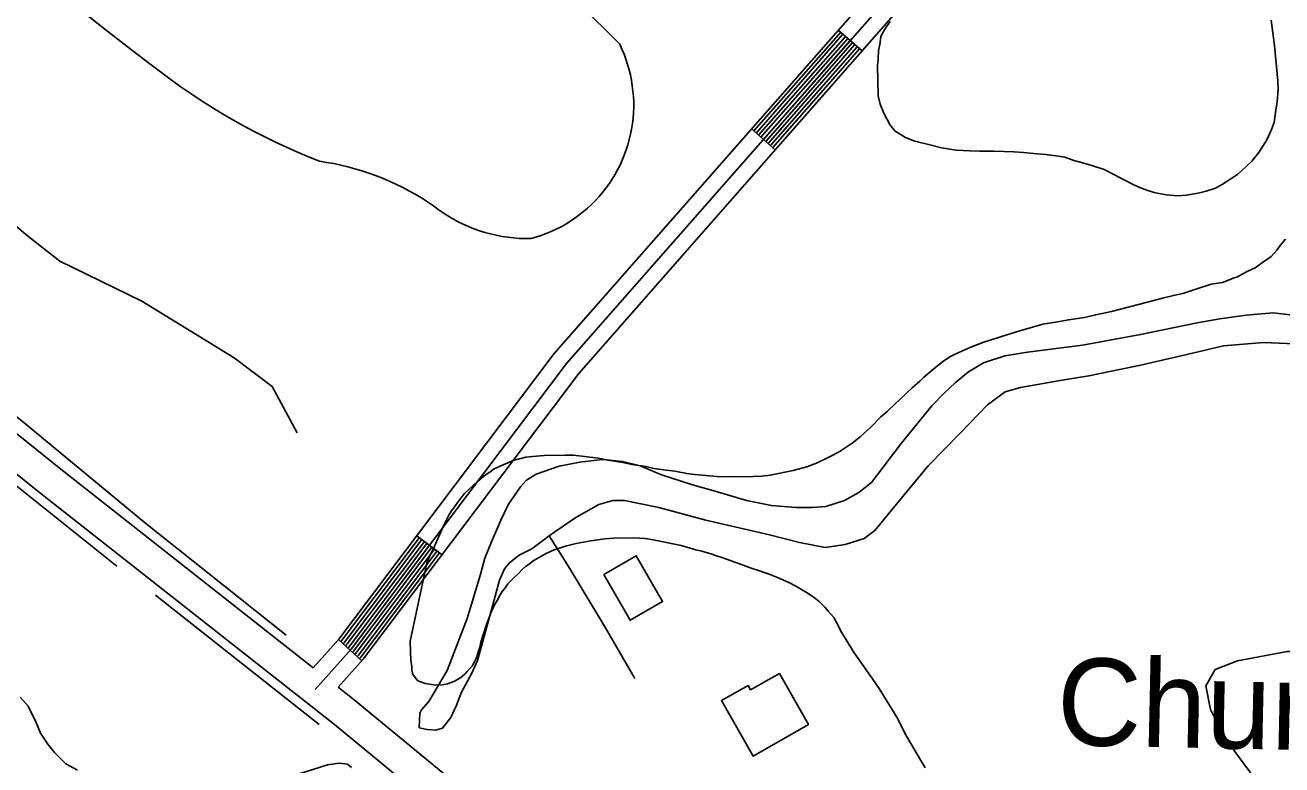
# Model space of a CAD drawing. Extents: x 3297753 to 3335611, y 652252 to 677623.
# Drawn here: x 3312458 to 3313653, y 664357 to 665060 of the extents above; entities that cross this region are included whole.
import ezdxf

# ---------------------------------------------------------------- set-up
doc = ezdxf.new("R2010")
doc.units = 0
for name, color, linetype in [('V-BLDG-OTLN', 7, 'Continuous'), ('V-ROAD-CNTR', 7, 'Continuous'), ('V-SITE-OTLN-IDEN', 7, 'Continuous'), ('V-SITE-VEGE', 7, 'Continuous'), ('V-TOPO-SHOR', 7, 'Continuous')]:
    doc.layers.add(name, color=color, linetype=linetype)

msp = doc.modelspace()

# ---------------------------------------------------------------- linework, layer by layer
at = {"layer": 'V-BLDG-OTLN'}
for points in [[(3313008.1, 664537.8), (3313039.1, 664555.6), (3313064.1, 664512), (3313033.1, 664494.2)], [(3313175.1, 664443.7), (3313202.8, 664395.1), (3313150.2, 664365.1), (3313120.2, 664417.8), (3313145.5, 664432.2), (3313147.8, 664428.2)]]:
    msp.add_lwpolyline(points, close=True, dxfattribs=at)
at = {"layer": 'V-ROAD-CNTR'}
for p, q in [((3313231.1, 665055.1), (3313253.7, 665035.3)), ((3313148.6, 664961.2), (3313171.1, 664941.4)), ((3312830.4, 664574.6), (3312854.4, 664556.5)), ((3312755.8, 664475.8), (3312778.2, 664455.8))]:
    msp.add_line(p, q, dxfattribs=at)
for points in [[(3312733.7, 664428.5), (3312767.9, 664466.7), (3312972.7, 664738.4), (3313283.8, 665092.3), (3313289.3, 665113.1), (3313282.3, 665141), (3313270.9, 665168), (3313259.4, 665188.7), (3313232.8, 665207.3), (3313179.7, 665246.2), (3313127, 665290), (3313089.7, 665321), (3313061.6, 665351.7), (3313043.3, 665386.4), (3313026.7, 665412.6), (3313005.9, 665434.3), (3312910.5, 665530.2)], [(3312755.5, 664430.5), (3312779.5, 664457.2), (3312984.4, 664728.9), (3313297.4, 665085.1), (3313304.8, 665113), (3313296.5, 665145.8), (3313284.4, 665174.5), (3313270.9, 665199), (3313241.6, 665219.5), (3313188.9, 665258), (3313136.6, 665301.6), (3313100.1, 665331.9), (3313074, 665360.4), (3313056.3, 665393.9), (3313038.6, 665421.9), (3313016.6, 665444.8), (3312927.2, 665534.6)], [(3312731.9, 664449), (3312756.3, 664476.3), (3312961.1, 664747.8), (3313270.2, 665099.6), (3313273.8, 665113.2), (3313268, 665136.2), (3313257.4, 665161.4), (3313248, 665178.4), (3313224.1, 665195.1), (3313170.5, 665234.3), (3313117.5, 665278.5), (3313079.3, 665310.1), (3313049.2, 665343), (3313030.3, 665378.9), (3313014.8, 665403.3), (3312995.1, 665423.8), (3312914.9, 665504.5)], [(3312758.1, 664926.8), (3312751.4, 664928.2), (3312744.6, 664929.4), (3312737.8, 664930.5), (3312727.3, 664934.7), (3312716.8, 664939.2), (3312706.4, 664943.8), (3312696, 664948.6), (3312685.8, 664953.7), (3312675.6, 664958.9), (3312665.6, 664964.2), (3312655.6, 664969.8), (3312645.7, 664975.6), (3312635.9, 664981.5), (3312626.3, 664987.6), (3312616.7, 664993.9), (3312607.3, 665000.3), (3312598, 665006.9), (3312576.4, 665023.2), (3312554.9, 665039.5), (3312533.6, 665056.1), (3312512.4, 665072.8)], [(3312984.7, 665080.2), (3313023.3, 665041.7), (3313025.4, 665037), (3313027.4, 665032.2), (3313029.2, 665027.4), (3313030.8, 665022.5), (3313032.2, 665017.5), (3313033.5, 665012.5), (3313034.5, 665007.4), (3313035.3, 665002.3), (3313035.9, 664997.2), (3313036.3, 664992), (3313036.6, 664986.9), (3313036.6, 664981.7), (3313036.4, 664976.5), (3313036, 664971.4), (3313035.4, 664966.2), (3313034.6, 664961.1), (3313033.6, 664956.1), (3313032.4, 664951.1), (3313031, 664946.1), (3313029.5, 664941.2), (3313027.7, 664936.3), (3313025.7, 664931.5), (3313023.6, 664926.9), (3313021.2, 664922.3), (3313018.7, 664917.7), (3313016.1, 664913.3), (3313013.2, 664909), (3313010.2, 664904.9), (3313007, 664900.8), (3313003.7, 664896.9), (3313000.2, 664893.1), (3312996.5, 664889.4), (3312992.8, 664885.9), (3312988.9, 664882.6), (3312984.8, 664879.4), (3312980.7, 664876.4), (3312976.4, 664873.5), (3312972, 664870.8), (3312967.5, 664868.3), (3312962.9, 664865.9), (3312958.2, 664863.8), (3312953.5, 664861.8), (3312948.6, 664860), (3312943.7, 664858.4), (3312938.8, 664857), (3312933.3, 664857), (3312927.7, 664857.2), (3312922.2, 664857.6), (3312916.8, 664858.2), (3312911.3, 664859.1), (3312905.9, 664860.1), (3312900.5, 664861.4), (3312895.2, 664862.8), (3312889.9, 664864.5), (3312884.7, 664866.3), (3312879.6, 664868.4), (3312874.5, 664870.6), (3312869.6, 664873), (3312864.7, 664875.7), (3312859.9, 664878.5), (3312855.3, 664881.5), (3312850.8, 664884.6), (3312846.4, 664888), (3312840.6, 664891.8), (3312834.7, 664895.6), (3312828.8, 664899.1), (3312822.7, 664902.5), (3312816.6, 664905.7), (3312810.3, 664908.8), (3312804, 664911.7), (3312797.6, 664914.4), (3312791.2, 664916.9), (3312784.7, 664919.3), (3312778.1, 664921.4), (3312771.5, 664923.4), (3312764.8, 664925.2), (3312758.1, 664926.8)], [(3313150.9, 664959.3), (3313233.4, 665053.2)], [(3313153.1, 664957.3), (3313235.6, 665051.2)], [(3313155.4, 664955.3), (3313237.9, 665049.2)], [(3312731.9, 664449), (3312490.2, 664639.2), (3312187.3, 664882.4), (3311996.9, 665032.3), (3311978.9, 665046.6)], [(3313157.6, 664953.3), (3313240.1, 665047.2)], [(3313159.9, 664951.3), (3313242.4, 665045.2)], [(3313162.1, 664949.4), (3313244.6, 665043.3)], [(3313164.4, 664947.4), (3313246.9, 665041.3)], [(3313166.6, 664945.4), (3313249.1, 665039.3)], [(3313168.9, 664943.4), (3313251.4, 665037.3)], [(3312429.1, 664885.5), (3312460.3, 664859.6), (3312491, 664835.4), (3312569, 664797.5), (3312656.7, 664743.6), (3312693, 664716.4), (3312716.6, 664672.5)], [(3312864.1, 664303), (3312752, 664395.1), (3312471.5, 664615.7), (3312168.6, 664858.9)], [(3312758.1, 664473.8), (3312758.6, 664474.4), (3312832.8, 664572.8)], [(3312760.3, 664471.8), (3312760.9, 664472.5), (3312835.2, 664570.9)], [(3312762.6, 664469.8), (3312763.2, 664470.6), (3312837.6, 664569.1)], [(3312764.8, 664467.8), (3312765.6, 664468.7), (3312840, 664567.3)], [(3312767, 664465.8), (3312767.9, 664466.7), (3312842.4, 664565.5)], [(3312769.3, 664463.8), (3312770.2, 664464.8), (3312844.8, 664563.7)], [(3312771.5, 664461.8), (3312772.5, 664462.9), (3312847.2, 664561.9)], [(3312773.7, 664459.8), (3312774.8, 664461), (3312849.6, 664560.1)], [(3312776, 664457.8), (3312777.1, 664459.1), (3312852, 664558.3)], [(3312892.9, 664318.2), (3312770.8, 664418.5), (3312755.5, 664430.5)]]:
    msp.add_lwpolyline(points, dxfattribs=at)
at = {"layer": 'V-SITE-VEGE'}
for points in [[(3313642.8, 665064.5), (3313645.9, 665040.5), (3313649.2, 665007), (3313649.3, 664999.1), (3313648.3, 664986.8), (3313647.3, 664978.9), (3313645.5, 664967.4), (3313643.2, 664960.6), (3313638.6, 664950.7), (3313630.9, 664938.7), (3313624.3, 664930.7), (3313618.9, 664925.5), (3313610.7, 664917.9), (3313595.4, 664908.2), (3313589.9, 664904.9), (3313580.9, 664902), (3313573.4, 664900.3), (3313562, 664898.2), (3313554.1, 664897.6), (3313543, 664898.7), (3313531.5, 664900.9), (3313524.4, 664903.1), (3313518, 664905.4), (3313512.8, 664907.7), (3313500.5, 664914.2), (3313483.8, 664922.6), (3313472.3, 664926.4), (3313464.7, 664928.7), (3313455.2, 664931.3), (3313446.5, 664934.3), (3313440.5, 664935.4), (3313428.6, 664936.8), (3313420.3, 664937.5), (3313407.3, 664938.8), (3313398.2, 664939.5), (3313379.2, 664940), (3313365.4, 664940.2), (3313356.3, 664940.4), (3313343.2, 664941), (3313329.4, 664943.2), (3313319.5, 664945.8), (3313304, 664949.5), (3313295.2, 664952.9), (3313285.3, 664959.1), (3313280.4, 664964.9), (3313274.3, 664976.3), (3313271.1, 664984.6), (3313269, 664992.8), (3313268.5, 665021.3), (3313269.2, 665027.6), (3313269.5, 665035.9), (3313270.6, 665041.4), (3313271.7, 665048.6), (3313273.6, 665052.9), (3313277.4, 665058.9), (3313280.5, 665063.3)], [(3313550, 664802.8), (3313558.7, 664804.9), (3313570.1, 664808.6), (3313585.8, 664813.6), (3313596.5, 664815.3), (3313602.3, 664817.4), (3313606.7, 664819.4), (3313610.6, 664820.7), (3313615.7, 664823.5), (3313620.4, 664826), (3313627.4, 664829.2), (3313634.5, 664834.1), (3313642.7, 664840.1), (3313648.1, 664846.1), (3313651.2, 664850.5), (3313656.3, 664856.5)], [(3312917, 664528.7), (3312914.6, 664525.5), (3312911.5, 664521.5), (3312909.6, 664518.3), (3312906.9, 664513.1), (3312904.2, 664508.8), (3312900.8, 664501.2), (3312899.7, 664498.4), (3312896.6, 664490.1), (3312891.3, 664473.4), (3312890.2, 664468.6), (3312886.8, 664457.9), (3312885.3, 664454.7), (3312883, 664450.7), (3312881.1, 664448.7), (3312878.3, 664445.5), (3312876, 664443.1), (3312872.1, 664439.9), (3312869, 664437.9), (3312865.5, 664435.9), (3312859.6, 664433.8), (3312854.8, 664432.9), (3312848.5, 664432.4), (3312838.2, 664434.2), (3312831.5, 664436.5), (3312826.6, 664442.8), (3312825.8, 664446.7), (3312825.7, 664449.9), (3312824.8, 664456.6), (3312824.3, 664464.1), (3312824.2, 664474.3), (3312840, 664548.5), (3312843.1, 664556.4), (3312846.5, 664563.2), (3312849.6, 664570.3), (3312855.7, 664583.9), (3312861, 664594.6), (3312862.6, 664597.4), (3312872.2, 664610.2), (3312875.7, 664614.6), (3312887.8, 664625.8), (3312895.6, 664632.3), (3312899.9, 664635.1), (3312903.4, 664637.9), (3312909.7, 664640.8), (3312921.9, 664646.1), (3312926.6, 664647.4), (3312934.1, 664649.1), (3312940.4, 664650), (3312951.4, 664650.9), (3312971.6, 664651.2), (3312979.5, 664651), (3313002.8, 664648.2), (3313012.3, 664646.3), (3313026.2, 664644.2), (3313034.9, 664642.3), (3313048, 664640.2), (3313055.9, 664638.3), (3313067.8, 664636.9), (3313075.7, 664635.8), (3313087.2, 664633.7), (3313094.7, 664632.6), (3313115.7, 664630.9), (3313129.5, 664630.4), (3313150.1, 664630.7), (3313158.4, 664631.2), (3313166.3, 664632.1), (3313188.3, 664636.4), (3313201.3, 664640.1), (3313210.3, 664643.4), (3313223.3, 664650), (3313231.9, 664654.4), (3313244.4, 664662.5), (3313251.8, 664668.6), (3313262.3, 664678.2), (3313271.7, 664687.5), (3313277.5, 664692.7), (3313285.7, 664700.7), (3313288.8, 664703.1), (3313296.6, 664710.8), (3313301.3, 664715.2), (3313308.7, 664721.6), (3313312.6, 664725.2), (3313325.8, 664736.5), (3313330.1, 664739.7), (3313337.2, 664744.6), (3313342.3, 664747), (3313352.1, 664751.5), (3313358.8, 664754.4), (3313369.4, 664758.5), (3313391.4, 664765.6), (3313403.6, 664769.3), (3313425.6, 664775.6), (3313439.8, 664777.8), (3313450, 664779.9), (3313465.4, 664782.1), (3313476, 664784.6), (3313491, 664787.6), (3313525.2, 664796.5), (3313540.6, 664800.6), (3313550, 664802.8)], [(3313313.9, 664354.1), (3313296, 664384.2), (3313286.8, 664402), (3313270.1, 664429.4), (3313263.7, 664438.4), (3313246.3, 664463.4), (3313233.7, 664483.8), (3313231.7, 664488.1), (3313229.2, 664492.8), (3313226.8, 664496.7), (3313221.6, 664503), (3313218.4, 664506.5), (3313212.8, 664511.9), (3313208.3, 664515.8), (3313200, 664521.2), (3313190.8, 664526.6), (3313184, 664530), (3313173.3, 664535), (3313165.3, 664538.1), (3313153.4, 664542.2), (3313149.1, 664543.3), (3313137.1, 664547.9), (3313120.4, 664554), (3313113.3, 664556.2), (3313111.3, 664557), (3313107.7, 664558.1), (3313101.4, 664560), (3313095.8, 664561.1), (3313087.1, 664563.7), (3313081.6, 664565.2), (3313055, 664570.7), (3313047.5, 664571.8), (3313036.8, 664572.4), (3313017.8, 664572.1), (3313009.1, 664571.6), (3312995.7, 664569.8), (3312982, 664567.2), (3312975.7, 664565.6), (3312971.7, 664564.7), (3312961.1, 664561), (3312953.3, 664557.7), (3312941.1, 664550.8), (3312936.8, 664547.2), (3312934.1, 664545.6), (3312931, 664542.7), (3312926.7, 664538.3), (3312923.6, 664535.5), (3312917, 664528.7)], [(3313781.8, 664345.9), (3313768.9, 664362.3), (3313749.5, 664387.3), (3313740.6, 664400.2), (3313735.4, 664407.6), (3313727.7, 664417.7), (3313722.5, 664424.4), (3313711.6, 664437.3), (3313707.6, 664441.5), (3313702.8, 664445.4), (3313696, 664451.2), (3313688, 664456.2), (3313682.8, 664458.9), (3313675.3, 664462), (3313670.9, 664463.5), (3313663.4, 664464.6), (3313657.9, 664464.5), (3313610.7, 664455.6), (3313589.5, 664447.4), (3313580.6, 664431.8), (3313584.9, 664409.4), (3313598.4, 664382.7), (3313641, 664324.8)]]:
    msp.add_lwpolyline(points, dxfattribs=at)
at = {"layer": 'V-TOPO-SHOR'}
for p, q in [((3312545.2, 664545.6), (3312407.9, 664655.4)), ((3312737.4, 664395), (3312582, 664518.2))]:
    msp.add_line(p, q, dxfattribs=at)
for points in [[(3312706.2, 664480.2), (3312572.8, 664586.3), (3312457.1, 664681.8), (3312306, 664803.2), (3312072.6, 664993), (3312004.9, 665046.8)], [(3312929.1, 664621.1), (3312934.7, 664627.4), (3312944, 664633.1), (3312965.8, 664640.6), (3312985.5, 664644.4), (3313006.8, 664647.1), (3313026, 664645), (3313042.6, 664640.9), (3313063.1, 664632.3), (3313092.5, 664623), (3313114.2, 664616.8), (3313143.9, 664608.1), (3313167.6, 664603.2), (3313190.7, 664601.5), (3313206.7, 664601.4), (3313219.4, 664602.2), (3313237, 664608.1), (3313250.8, 664615.7), (3313262.7, 664625.3), (3313290.8, 664662.1), (3313320.1, 664698), (3313331.5, 664709.7), (3313342.3, 664720), (3313354.8, 664730.2), (3313369.2, 664739), (3313389.5, 664745.5), (3313411, 664749.1), (3313463.2, 664755.8), (3313518.6, 664765.8), (3313572.5, 664777), (3313594, 664780.6), (3313619.1, 664784.2), (3313629.4, 664785.3), (3313644.8, 664786.4), (3313663.1, 664784.3)], [(3313679.8, 664756.2), (3313635.5, 664758.2), (3313597.4, 664754.9), (3313562.6, 664746.7), (3313517.3, 664736.2), (3313498.4, 664732.4), (3313469.5, 664726.6), (3313442.1, 664722.1), (3313404.4, 664715.6), (3313389.7, 664711.2), (3313373, 664698.9), (3313347.1, 664671.9), (3313316.6, 664640.9), (3313286.4, 664604.7), (3313265.8, 664579.6), (3313255.6, 664572), (3313237.6, 664566.1), (3313218.8, 664563.5), (3313194.2, 664568.1), (3313165.7, 664575.4), (3313105.2, 664589.2), (3313060.4, 664601.5), (3313028, 664608.1), (3313016.8, 664608), (3313003.3, 664604.2), (3312981.6, 664592), (3312961.7, 664578.4), (3312956.2, 664574.3), (3312939.8, 664562.1), (3312927.8, 664556.1), (3312918.4, 664548.8), (3312913.8, 664543.1), (3312908.9, 664532.4), (3312900.8, 664501.8), (3312888.2, 664456.1), (3312882.8, 664443.9), (3312873, 664425.8), (3312868.2, 664413.6), (3312862.8, 664401.7), (3312854.9, 664391.5), (3312848.2, 664389.9), (3312840.3, 664390.3), (3312832.7, 664392), (3312833.1, 664405.9), (3312834.9, 664409.2), (3312841.8, 664417), (3312859.1, 664446.5), (3312878.2, 664495.9), (3312890.5, 664536.6), (3312895, 664553.2), (3312901.3, 664568.9), (3312910.4, 664589.5), (3312917.6, 664604.4), (3312929.1, 664621.1)], [(3313037.6, 664438.8), (3313009.7, 664487.1), (3312974.7, 664545.2), (3312956.2, 664574.3)], [(3312453.3, 664421.2), (3312460.8, 664412.5), (3312468.2, 664397.8), (3312472.5, 664387), (3312479.4, 664376.4), (3312486, 664368.6), (3312496.5, 664357.8), (3312507.6, 664351.7)], [(3312718.6, 664348.2), (3312745.4, 664356.9), (3312756.6, 664358.5), (3312764.6, 664357.5), (3312768.3, 664354.3)]]:
    msp.add_lwpolyline(points, dxfattribs=at)

# ---------------------------------------------------------------- texts
at = {"layer": 'V-SITE-OTLN-IDEN'}
msp.add_text('Church', height=83, rotation=358.7818, dxfattribs=at).set_placement((3313438.4, 664375.8))

doc.saveas('drawing.dxf')
